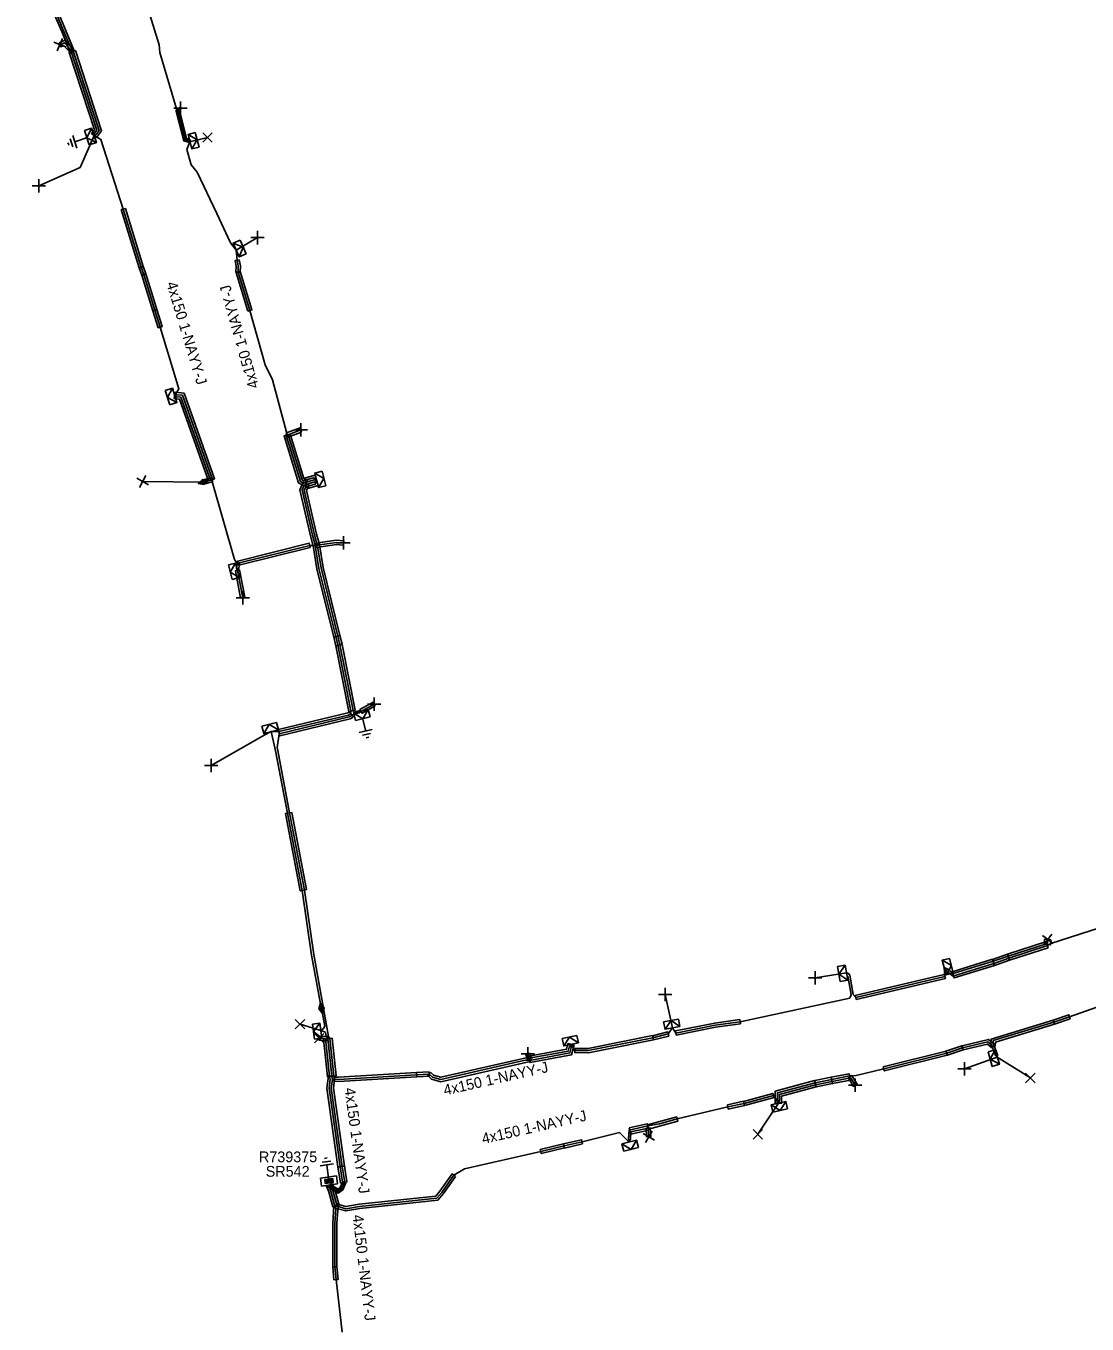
# Model space of a CAD drawing. Extents: x -540466 to -537383, y -1184038 to -1179972.
# Drawn here: x -538939.1 to -538840.2, y -1180429.7 to -1180308.7 of the extents above; entities that cross this region are included whole.
import ezdxf

# ---------------------------------------------------------------- set-up
doc = ezdxf.new("R2010")
doc.units = 0
for name, color, linetype in [('Vrstva 1', 7, 'Continuous'), ('Vrstva 14', 7, 'Continuous'), ('Vrstva 15', 7, 'Continuous'), ('Vrstva 19', 7, 'Continuous'), ('Vrstva 20', 7, 'Continuous'), ('Vrstva 28', 7, 'Continuous'), ('Vrstva 29', 7, 'Continuous'), ('Vrstva 30', 7, 'Continuous'), ('Vrstva 31', 7, 'Continuous'), ('Vrstva 34', 7, 'Continuous'), ('Vrstva 4', 7, 'Continuous'), ('Vrstva 5', 7, 'Continuous'), ('Vrstva 52', 7, 'Continuous'), ('Vrstva 59', 7, 'Continuous'), ('Vrstva 6', 7, 'Continuous'), ('Vrstva 8', 7, 'Continuous'), ('Vrstva 9', 7, 'Continuous')]:
    doc.layers.add(name, color=color, linetype=linetype)

# ---------------------------------------------------------------- blocks, each defined once
blk = doc.blocks.new('NN870')
at = {"layer": 'Vrstva 4'}
for points in [[(0, -0.25), (0.5, 0), (0, 0.25), (-0.5, 0), (0, -0.25)], [(0.37, 0), (0, 0.19), (-0.36, 0), (0, -0.19), (0.37, 0)], [(0.24, 0), (0, 0.12), (-0.25, 0), (0, -0.12), (0.24, 0)], [(0.12, 0), (0, 0.06), (-0.13, 0), (0, -0.06), (0.12, 0)]]:
    blk.add_lwpolyline(points, dxfattribs=at)
blk = doc.blocks.new('NN800')
at = {"layer": 'Vrstva 1'}
for points in [[(-0.44, 0.44), (0.44, -0.44)], [(-0.44, -0.44), (0.44, 0.44)]]:
    blk.add_lwpolyline(points, dxfattribs=at)
blk = doc.blocks.new('NN620')
at = {"layer": 'Vrstva 8'}
for points in [[(0.75, 0), (-0.75, 0)], [(-0.75, 0), (-0.75, -0.75)], [(0.75, -0.75), (0.75, 0)], [(-0.75, -0.75), (0.75, -0.75)], [(0.37, -0.18), (-0.38, -0.18)], [(-0.38, -0.18), (-0.38, -0.56)], [(-0.38, -0.56), (0.37, -0.56)], [(0.32, -0.23), (-0.33, -0.23)], [(-0.33, -0.23), (-0.33, -0.51)], [(-0.33, -0.51), (0.32, -0.51)], [(0.27, -0.27), (-0.28, -0.27)], [(-0.28, -0.27), (-0.28, -0.46)], [(-0.28, -0.46), (0.27, -0.46)], [(0.23, -0.32), (-0.23, -0.32)], [(-0.23, -0.32), (-0.23, -0.42)], [(-0.23, -0.42), (0.23, -0.42)], [(-0.19, -0.37), (0.19, -0.37)], [(0.23, -0.42), (0.23, -0.32)], [(0.27, -0.46), (0.27, -0.27)], [(0.32, -0.51), (0.32, -0.23)], [(0.37, -0.56), (0.37, -0.18)]]:
    blk.add_lwpolyline(points, dxfattribs=at)
blk = doc.blocks.new('NN630')
at = {"layer": 'Vrstva 9'}
for points in [[(0, -0.7), (-0.7, 0)], [(-0.7, -0.7), (-0.7, 0), (0.7, 0), (0.7, -0.7)], [(-0.7, -0.7), (0.7, -0.7)], [(0, -0.7), (0.7, 0)]]:
    blk.add_lwpolyline(points, dxfattribs=at)
blk = doc.blocks.new('NN810')
at = {"layer": 'Vrstva 14'}
for points in [[(0, -0.64), (0, -1.89)], [(0.63, -1.89), (-0.62, -1.89)], [(0.39, -2.2), (-0.4, -2.2)], [(0, -2.52), (-0.12, -2.52)], [(0.14, -2.52), (0, -2.52)]]:
    blk.add_lwpolyline(points, dxfattribs=at)

msp = doc.modelspace()

# ---------------------------------------------------------------- linework, layer by layer
at = {"layer": 'Vrstva 20'}
for points in [[(-538938.69, -1180298.02), (-538936.33, -1180306.86), (-538935.38, -1180309.11), (-538934.58, -1180311.05), (-538934.94, -1180311.21), (-538935.74, -1180309.27), (-538936.71, -1180307), (-538939.07, -1180298.12)], [(-538935.99, -1180310.3), (-538935.41, -1180310.07), (-538934.61, -1180311), (-538934.91, -1180311.26), (-538935.53, -1180310.55), (-538935.83, -1180310.68)], [(-538934.47, -1180311.04), (-538932.02, -1180318.53), (-538932.49, -1180319.13), (-538932.97, -1180318.75), (-538932.7, -1180318.41), (-538935.05, -1180311.22)], [(-538924.6, -1180316.47), (-538924.77, -1180316.63), (-538924.11, -1180319.21), (-538923.83, -1180319.31), (-538923.71, -1180319.47), (-538923.87, -1180319.59), (-538923.95, -1180319.48), (-538924.28, -1180319.37), (-538925, -1180316.56), (-538924.74, -1180316.33)], [(-538929.81, -1180325.74), (-538928.15, -1180331.16), (-538928.53, -1180331.28), (-538930.19, -1180325.86)], [(-538919.19, -1180330.53), (-538919.09, -1180331.08), (-538919.1, -1180331.67), (-538919.5, -1180331.67), (-538919.49, -1180331.12), (-538919.59, -1180330.61)], [(-538928.15, -1180331.15), (-538927.89, -1180331.82), (-538928.27, -1180331.96), (-538928.53, -1180331.29)], [(-538918.4, -1180335.33), (-538919.49, -1180331.73), (-538919.11, -1180331.61), (-538918.02, -1180335.21)], [(-538927.89, -1180331.83), (-538926.88, -1180335.17), (-538927.26, -1180335.29), (-538928.27, -1180331.95)], [(-538926.76, -1180336.88), (-538927.26, -1180335.29), (-538926.88, -1180335.17), (-538926.38, -1180336.76)], [(-538925.17, -1180342.87), (-538924.34, -1180342.97), (-538921.49, -1180350.93), (-538922.05, -1180351.13), (-538924.78, -1180343.53), (-538925.25, -1180343.47)], [(-538913.39, -1180346.58), (-538914.66, -1180347.05), (-538914.8, -1180346.67), (-538913.53, -1180346.2)], [(-538914.44, -1180346.77), (-538913.17, -1180350.92), (-538912.82, -1180351.11), (-538913.12, -1180351.63), (-538913.67, -1180351.32), (-538915.02, -1180346.95)], [(-538922.59, -1180351.05), (-538921.82, -1180350.84), (-538921.72, -1180351.22), (-538922.49, -1180351.43)], [(-538911.85, -1180351.56), (-538912.83, -1180351.85), (-538913.11, -1180350.89), (-538912.13, -1180350.6)], [(-538912.69, -1180351.49), (-538912.93, -1180352.02), (-538911.99, -1180356.1), (-538911.73, -1180357.06), (-538912.31, -1180357.22), (-538912.57, -1180356.24), (-538913.55, -1180351.96), (-538913.25, -1180351.25)], [(-538912.58, -1180357.33), (-538919.23, -1180358.98), (-538919.33, -1180358.6), (-538912.68, -1180356.95)], [(-538911.72, -1180357.09), (-538911.38, -1180359.21), (-538909.81, -1180365.55), (-538910.39, -1180365.69), (-538911.96, -1180359.33), (-538912.32, -1180357.19)], [(-538909.5, -1180357.12), (-538910.13, -1180357.07), (-538911.99, -1180357.34), (-538912.05, -1180356.94), (-538910.15, -1180356.67), (-538909.46, -1180356.72)], [(-538919.16, -1180359.43), (-538918.67, -1180361.98), (-538919.07, -1180362.06), (-538919.56, -1180359.51)], [(-538909.81, -1180365.55), (-538909.62, -1180366.36), (-538910.2, -1180366.5), (-538910.39, -1180365.69)], [(-538908.98, -1180372.62), (-538910.2, -1180366.49), (-538909.62, -1180366.37), (-538908.4, -1180372.5)], [(-538908.58, -1180373.16), (-538908.87, -1180373.32), (-538915.41, -1180374.88), (-538915.55, -1180374.3), (-538909.09, -1180372.76), (-538908.88, -1180372.64)], [(-538906.53, -1180372.1), (-538907.75, -1180372.78), (-538907.95, -1180372.44), (-538906.73, -1180371.76)], [(-538914.31, -1180382.02), (-538912.93, -1180389.22), (-538913.51, -1180389.34), (-538914.89, -1180382.14)], [(-538843.8, -1180394.63), (-538847.41, -1180395.8), (-538847.59, -1180395.22), (-538843.98, -1180394.05)], [(-538843.55, -1180393.9), (-538843.59, -1180394.37), (-538844.19, -1180394.31), (-538844.15, -1180393.84)], [(-538852.76, -1180396.87), (-538849, -1180395.71), (-538848.82, -1180396.29), (-538852.58, -1180397.45)], [(-538849.01, -1180395.72), (-538847.6, -1180395.23), (-538847.4, -1180395.79), (-538848.81, -1180396.28)], [(-538861.8, -1180399.07), (-538853.49, -1180397.12), (-538853.39, -1180397.5), (-538861.7, -1180399.45)], [(-538872.48, -1180401.73), (-538874.82, -1180402.05), (-538878.47, -1180402.78), (-538878.55, -1180402.38), (-538874.88, -1180401.65), (-538872.54, -1180401.33)], [(-538849.14, -1180403.8), (-538849.13, -1180403.14), (-538843.35, -1180401.38), (-538843.23, -1180401.76), (-538848.73, -1180403.44), (-538848.74, -1180403.8)], [(-538841.77, -1180401.26), (-538843.23, -1180401.76), (-538843.35, -1180401.38), (-538841.89, -1180400.88)], [(-538911.73, -1180402.86), (-538910.94, -1180402.91), (-538910.96, -1180403.31), (-538911.75, -1180403.26)], [(-538910.55, -1180403.07), (-538910.18, -1180406.56), (-538910.98, -1180406.64), (-538911.35, -1180403.15)], [(-538887.93, -1180404.01), (-538886.69, -1180404.02), (-538880.68, -1180402.82), (-538880.6, -1180403.22), (-538886.65, -1180404.42), (-538887.93, -1180404.41)], [(-538879.16, -1180402.86), (-538880.59, -1180403.21), (-538880.69, -1180402.83), (-538879.26, -1180402.48)], [(-538849.07, -1180403.95), (-538849.48, -1180403.61), (-538851.74, -1180404.14), (-538851.84, -1180403.76), (-538849.38, -1180403.17), (-538848.81, -1180403.65)], [(-538887.98, -1180403.72), (-538888.22, -1180404.61), (-538892.09, -1180405.33), (-538892.19, -1180404.73), (-538888.7, -1180404.09), (-538888.56, -1180403.56)], [(-538859.18, -1180405.73), (-538853.32, -1180404.28), (-538853.22, -1180404.66), (-538859.08, -1180406.11)], [(-538853.34, -1180404.28), (-538851.86, -1180403.76), (-538851.72, -1180404.14), (-538853.2, -1180404.66)], [(-538892.1, -1180405.23), (-538900.41, -1180407.12), (-538901.29, -1180406.88), (-538901.63, -1180406.55), (-538901.35, -1180406.27), (-538901.09, -1180406.52), (-538900.41, -1180406.7), (-538892.18, -1180404.83)], [(-538892.11, -1180404.45), (-538891.95, -1180404.97), (-538892.33, -1180405.09), (-538892.49, -1180404.57)], [(-538910.28, -1180406.64), (-538910.42, -1180407.71), (-538909.4, -1180414.98), (-538910, -1180415.06), (-538911.02, -1180407.71), (-538910.88, -1180406.56)], [(-538910.35, -1180406.68), (-538909.94, -1180406.7), (-538902.68, -1180406.27), (-538902.66, -1180406.67), (-538909.94, -1180407.1), (-538910.37, -1180407.08)], [(-538901.48, -1180406.61), (-538902.66, -1180406.67), (-538902.68, -1180406.27), (-538901.5, -1180406.21)], [(-538863.9, -1180407.29), (-538865.44, -1180407.6), (-538865.56, -1180407.02), (-538864.02, -1180406.71)], [(-538862.24, -1180406.96), (-538863.9, -1180407.29), (-538864.02, -1180406.71), (-538862.36, -1180406.38)], [(-538862.15, -1180406.54), (-538861.97, -1180406.75), (-538861.62, -1180407.35), (-538861.96, -1180407.55), (-538862.29, -1180406.99), (-538862.45, -1180406.8)], [(-538869.25, -1180409.12), (-538869.25, -1180407.99), (-538865.58, -1180407.02), (-538865.42, -1180407.6), (-538868.65, -1180408.45), (-538868.65, -1180409.12)], [(-538873.7, -1180409.27), (-538872.19, -1180408.94), (-538872.11, -1180409.34), (-538873.62, -1180409.67)], [(-538869.36, -1180408.59), (-538872.1, -1180409.33), (-538872.2, -1180408.95), (-538869.46, -1180408.21)], [(-538878.33, -1180410.78), (-538881.05, -1180411.53), (-538881.15, -1180411.15), (-538878.43, -1180410.4)], [(-538882.85, -1180411.43), (-538881.17, -1180411.05), (-538881.03, -1180411.63), (-538882.71, -1180412.01)], [(-538881.23, -1180412.27), (-538881.29, -1180411.46), (-538880.89, -1180411.43), (-538880.83, -1180412.23)], [(-538887.21, -1180412.92), (-538888.89, -1180413.3), (-538888.97, -1180412.9), (-538887.29, -1180412.52)], [(-538891.15, -1180413.43), (-538888.98, -1180412.91), (-538888.88, -1180413.29), (-538891.05, -1180413.81)], [(-538909.4, -1180414.97), (-538909.17, -1180416.45), (-538909.77, -1180416.55), (-538910, -1180415.07)], [(-538909.27, -1180416.55), (-538909.54, -1180417.18), (-538909.97, -1180417.49), (-538910.9, -1180416.91), (-538910.79, -1180416.74), (-538909.98, -1180417.25), (-538909.7, -1180417.05), (-538909.46, -1180416.47)], [(-538899.03, -1180415.94), (-538900.17, -1180417.55), (-538900.69, -1180418.15), (-538907.95, -1180418.94), (-538909.27, -1180419.16), (-538910.23, -1180418.89), (-538910.13, -1180418.51), (-538909.25, -1180418.76), (-538908.01, -1180418.54), (-538900.89, -1180417.77), (-538900.49, -1180417.31), (-538899.35, -1180415.7)], [(-538910.51, -1180416.63), (-538910.3, -1180417.18), (-538909.89, -1180418.62), (-538910.47, -1180418.78), (-538910.86, -1180417.38), (-538911.07, -1180416.85)], [(-538909.98, -1180418.71), (-538910.09, -1180420.31), (-538910.09, -1180424.36), (-538910.49, -1180424.36), (-538910.49, -1180420.29), (-538910.38, -1180418.69)], [(-538910.37, -1180425.58), (-538910.49, -1180424.38), (-538910.09, -1180424.34), (-538909.97, -1180425.54)]]:
    msp.add_lwpolyline(points, close=True, dxfattribs=at)
at = {"layer": 'Vrstva 5'}
for points in [[(-538936.52, -1180306.93), (-538935.56, -1180309.19), (-538935.02, -1180310.49), (-538934.66, -1180311.1), (-538932.25, -1180318.49), (-538932.54, -1180318.86), (-538932.73, -1180318.94), (-538932.09, -1180319.32), (-538930, -1180325.8), (-538928.34, -1180331.22), (-538928.08, -1180331.89), (-538927.07, -1180335.23), (-538926.57, -1180336.82), (-538924.84, -1180342.56), (-538925.21, -1180343.17), (-538924.97, -1180343.1), (-538924.49, -1180343.16), (-538921.68, -1180351), (-538921.69, -1180351.31), (-538919.64, -1180358.47), (-538919.53, -1180358.65), (-538919.37, -1180358.74), (-538919.44, -1180359.26), (-538919.36, -1180359.47), (-538919.24, -1180359.28), (-538919.18, -1180358.76), (-538912.63, -1180357.14), (-538912.12, -1180357.14), (-538911.77, -1180359.29), (-538910.2, -1180365.64), (-538910.01, -1180366.45), (-538908.79, -1180372.56), (-538908.82, -1180372.84), (-538909.02, -1180372.95), (-538915.5, -1180374.49), (-538916.22, -1180374.5), (-538915.81, -1180376.3), (-538914.7, -1180382.1), (-538913.32, -1180389.3), (-538912.45, -1180395.32), (-538911.63, -1180399.86), (-538911.53, -1180400.28)], [(-538831.61, -1180390.38), (-538843.57, -1180394.24), (-538843.86, -1180394.44), (-538847.47, -1180395.6), (-538848.88, -1180396.1), (-538852.69, -1180397.27), (-538853.34, -1180396.74), (-538853.51, -1180396.48), (-538853.44, -1180397.31), (-538861.75, -1180399.26), (-538861.97, -1180398.98), (-538862.28, -1180397.2), (-538862.41, -1180397.05), (-538862.62, -1180396.96), (-538862.57, -1180397.18), (-538862.47, -1180397.29), (-538862.17, -1180398.99), (-538862.31, -1180399.32), (-538872.51, -1180401.53), (-538874.85, -1180401.85), (-538878.51, -1180402.58), (-538878.83, -1180402.1), (-538879.21, -1180402.67), (-538880.64, -1180403.02), (-538886.67, -1180404.22), (-538887.93, -1180404.21), (-538888.27, -1180403.64), (-538888.25, -1180403.94), (-538888.38, -1180404.44), (-538892.12, -1180405.13), (-538892.54, -1180405.12), (-538900.41, -1180406.91), (-538901.19, -1180406.7), (-538901.49, -1180406.41), (-538902.67, -1180406.47), (-538909.94, -1180406.9), (-538910.36, -1180406.88), (-538910.38, -1180406.57), (-538910.75, -1180403.11), (-538910.89, -1180402.9), (-538912.25, -1180395.28), (-538913.12, -1180389.26), (-538914.5, -1180382.06), (-538915.61, -1180376.26), (-538915.67, -1180375.97), (-538915.49, -1180374.7), (-538908.94, -1180373.13), (-538908.64, -1180372.96), (-538908.52, -1180372.87), (-538908.03, -1180372.75), (-538907.85, -1180372.61), (-538908.06, -1180372.56), (-538908.56, -1180372.67), (-538909.81, -1180366.41), (-538910, -1180365.6), (-538911.57, -1180359.25), (-538911.9, -1180357.26), (-538912.02, -1180357.14), (-538912.16, -1180357), (-538912.38, -1180356.19), (-538913.34, -1180351.98), (-538913.15, -1180351.53), (-538912.15, -1180351.23), (-538911.99, -1180351.08), (-538912.21, -1180351.04), (-538913.22, -1180351.35), (-538913.5, -1180351.19), (-538914.83, -1180346.89), (-538914.8, -1180346.6), (-538916.1, -1180341.72), (-538916.79, -1180340.31), (-538918.21, -1180335.27), (-538919.3, -1180331.67), (-538919.29, -1180331.1), (-538919.39, -1180330.57), (-538919.48, -1180329.62), (-538920, -1180328.96), (-538921.3, -1180326.23), (-538923.13, -1180322.36), (-538923.67, -1180321.67), (-538924.07, -1180320.25), (-538923.79, -1180319.53), (-538923.95, -1180319.58), (-538924.36, -1180319.45), (-538925.07, -1180316.69), (-538925.03, -1180316.48), (-538926.6, -1180311.23), (-538926.65, -1180310.5), (-538927.8, -1180306.82)], [(-538910.7, -1180416.7), (-538910.49, -1180417.25), (-538910.07, -1180418.73), (-538909.26, -1180418.96), (-538907.98, -1180418.74), (-538900.79, -1180417.96), (-538900.33, -1180417.43), (-538899.19, -1180415.82), (-538898.2, -1180415.23), (-538891.1, -1180413.62), (-538888.93, -1180413.1), (-538887.25, -1180412.72), (-538883.77, -1180411.86), (-538882.85, -1180412.74), (-538882.93, -1180412.43), (-538882.87, -1180411.64), (-538881.12, -1180411.24), (-538880.03, -1180411.04), (-538878.38, -1180410.59), (-538873.66, -1180409.47), (-538872.15, -1180409.14), (-538869.41, -1180408.4), (-538868.95, -1180409.12), (-538869.05, -1180408.81), (-538869.05, -1180408.14), (-538865.52, -1180407.21), (-538863.98, -1180406.9), (-538862.32, -1180406.57), (-538861.7, -1180406.53), (-538859.13, -1180405.92), (-538853.27, -1180404.47), (-538851.79, -1180403.95), (-538849.43, -1180403.39), (-538849.09, -1180403.67), (-538848.71, -1180404.67), (-538848.55, -1180404.82), (-538848.53, -1180404.6), (-538848.93, -1180403.54), (-538848.93, -1180403.29), (-538843.29, -1180401.57), (-538841.83, -1180401.07), (-538830.4, -1180397.04)], [(-538911.53, -1180400.28), (-538911.22, -1180401.94), (-538911.35, -1180402.16), (-538911.59, -1180402.36)], [(-538911.59, -1180402.36), (-538911.25, -1180402.47), (-538911.15, -1180402.54), (-538911.09, -1180402.89), (-538910.95, -1180403.11), (-538910.58, -1180406.6), (-538910.52, -1180406.91), (-538910.62, -1180407.71), (-538909.6, -1180415.01), (-538909.37, -1180416.51), (-538909.62, -1180417.11), (-538909.98, -1180417.37), (-538910.84, -1180416.82)], [(-538910.88, -1180416.78), (-538910.67, -1180417.31), (-538910.28, -1180418.73), (-538910.2, -1180419.01), (-538910.29, -1180420.3), (-538910.29, -1180424.36), (-538910.17, -1180425.56), (-538909.59, -1180430.47)]]:
    msp.add_lwpolyline(points, dxfattribs=at)
at = {"layer": 'Vrstva 52'}
for points in [[(-538932.73, -1180318.94), (-538932.7, -1180318.74), (-538932.47, -1180318.45), (-538934.93, -1180310.93), (-538935.47, -1180310.31), (-538935.91, -1180310.49)], [(-538923.79, -1180319.53), (-538923.89, -1180319.39), (-538924.2, -1180319.29), (-538924.89, -1180316.59), (-538924.67, -1180316.4)], [(-538932.73, -1180318.94), (-538932.9, -1180319.38), (-538934.03, -1180321.93), (-538937.87, -1180323.63)], [(-538925.21, -1180343.17), (-538925, -1180343.3), (-538924.63, -1180343.34), (-538921.87, -1180351.06), (-538922.54, -1180351.24)], [(-538911.99, -1180351.08), (-538912.28, -1180350.85), (-538913.06, -1180351.08), (-538913.2, -1180351.13), (-538913.34, -1180351.05), (-538914.64, -1180346.83), (-538913.46, -1180346.39)], [(-538911.99, -1180351.08), (-538912.11, -1180351.43), (-538913, -1180351.69), (-538913.14, -1180352), (-538912.18, -1180356.15), (-538911.92, -1180357.13), (-538910.14, -1180356.87), (-538909.48, -1180356.92)], [(-538919.36, -1180359.47), (-538918.87, -1180362.02)], [(-538907.85, -1180372.61), (-538906.63, -1180371.93)], [(-538916.22, -1180374.5), (-538916.88, -1180374.82), (-538921.82, -1180377.64)], [(-538853.51, -1180396.48), (-538853.22, -1180396.59), (-538852.65, -1180397.05), (-538848.94, -1180395.9), (-538847.53, -1180395.42), (-538843.88, -1180394.23), (-538843.85, -1180393.87)], [(-538910.74, -1180416.66), (-538909.98, -1180417.13), (-538909.78, -1180416.99), (-538909.57, -1180416.49), (-538909.8, -1180415.03), (-538910.82, -1180407.71), (-538910.72, -1180406.89), (-538910.78, -1180406.62), (-538911.16, -1180403.1), (-538911.74, -1180403.06)], [(-538888.27, -1180403.64), (-538888.44, -1180403.89), (-538888.54, -1180404.26), (-538892.17, -1180404.93), (-538892.3, -1180404.51)], [(-538868.95, -1180409.12), (-538868.85, -1180408.81), (-538868.85, -1180408.3), (-538865.48, -1180407.41), (-538863.94, -1180407.1), (-538862.23, -1180406.76), (-538862.13, -1180406.87), (-538861.79, -1180407.45)], [(-538882.85, -1180412.74), (-538882.73, -1180412.45), (-538882.69, -1180411.8), (-538881.09, -1180411.44), (-538881.03, -1180412.25)]]:
    msp.add_lwpolyline(points, dxfattribs=at)
at = {"layer": 'Vrstva 59'}
for points in [[(-538923.79, -1180319.53), (-538922.16, -1180319.13)], [(-538919.48, -1180329.62), (-538917.5, -1180328.47)], [(-538922.54, -1180351.24), (-538928.2, -1180351.19)], [(-538862.62, -1180396.96), (-538865.54, -1180397.44)], [(-538878.83, -1180402.1), (-538879.5, -1180399)], [(-538911.59, -1180402.36), (-538913.53, -1180401.75)], [(-538848.55, -1180404.82), (-538851.6, -1180405.92)], [(-538848.55, -1180404.82), (-538845.47, -1180406.77)], [(-538868.95, -1180409.12), (-538870.86, -1180412.02)]]:
    msp.add_lwpolyline(points, dxfattribs=at)

# ---------------------------------------------------------------- block references
at = {"layer": 'Vrstva 15'}
for p, rotation in [((-538932.73, -1180318.94), -71.66504369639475), ((-538907.85, -1180372.61), 13.562245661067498), ((-538910.79, -1180416.74), -172.5962711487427)]:
    msp.add_blockref('NN810', p, dxfattribs=dict(at, rotation=rotation))
at = {"layer": 'Vrstva 19'}
for p, rotation in [((-538922.54, -1180351.24), 15.25511846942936), ((-538911.53, -1180400.28), -79.42202953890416)]:
    msp.add_blockref('NN870', p, dxfattribs=dict(at, rotation=rotation))
at = {"layer": 'Vrstva 28', "rotation": -172.5962711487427}
msp.add_blockref('NN620', (-538910.79, -1180416.74), dxfattribs=at)
at = {"layer": 'Vrstva 31'}
for p, rotation in [((-538932.73, -1180318.94), -71.66504369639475), ((-538923.79, -1180319.53), 105.01836059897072), ((-538919.48, -1180329.62), 113.55653535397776), ((-538925.21, -1180343.17), -72.72825740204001), ((-538911.99, -1180351.08), 104.17658802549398), ((-538919.36, -1180359.47), -75.65066791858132), ((-538907.85, -1180372.61), 13.562245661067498), ((-538916.22, -1180374.5), -165.11373311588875), ((-538853.51, -1180396.48), 105.0027159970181), ((-538862.62, -1180396.96), -79.8133702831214), ((-538911.59, -1180402.36), -82.43857159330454), ((-538878.83, -1180402.1), -169.55437783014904), ((-538888.27, -1180403.64), -167.8220161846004), ((-538848.55, -1180404.82), -73.91834806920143), ((-538868.95, -1180409.12), 13.900899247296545), ((-538882.85, -1180412.74), 13.828651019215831)]:
    msp.add_blockref('NN630', p, dxfattribs=dict(at, rotation=rotation))
at = {"layer": 'Vrstva 34'}
for p, rotation in [((-538935.91, -1180310.49), -157.75097635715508), ((-538924.67, -1180316.4), 45), ((-538937.87, -1180323.63), 45), ((-538917.5, -1180328.47), 44.99999995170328), ((-538913.46, -1180346.39), 45.00000009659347), ((-538928.2, -1180351.19), -73.6922547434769), ((-538909.48, -1180356.92), 45), ((-538918.87, -1180362.02), 45), ((-538906.63, -1180371.93), 45), ((-538921.82, -1180377.64), 45), ((-538843.85, -1180393.87), 99.10171141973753), ((-538865.54, -1180397.44), 45), ((-538879.5, -1180399), 45.00000009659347), ((-538911.74, -1180403.06), -90.20481916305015), ((-538892.3, -1180404.51), 45), ((-538851.6, -1180405.92), 45), ((-538861.79, -1180407.45), 45), ((-538881.03, -1180412.25), 14.34969285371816)]:
    msp.add_blockref('NN800', p, dxfattribs=dict(at, rotation=rotation))
for p in [(-538922.16, -1180319.13), (-538913.53, -1180401.75), (-538845.47, -1180406.77), (-538870.86, -1180412.02)]:
    msp.add_blockref('NN800', p, dxfattribs=at)

# ---------------------------------------------------------------- texts
at = {"layer": 'Vrstva 29'}
msp.add_text('R739375', height=1, dxfattribs=at).set_placement((-538917.36, -1180414.62))
at = {"layer": 'Vrstva 30'}
msp.add_text('SR542', height=1, dxfattribs=at).set_placement((-538916.73, -1180415.97))
at = {"layer": 'Vrstva 6'}
for rotation, p in [(286.772, (-538926, -1180332.73)), (105.735, (-538917.36, -1180342.37)), (12.807, (-538900.04, -1180408.41)), (277.943, (-538909.4, -1180407.74)), (12.776, (-538896.47, -1180412.93)), (276.737, (-538908.64, -1180419.56))]:
    msp.add_text('4x150 1-NAYY-J', height=1, rotation=rotation, dxfattribs=at).set_placement(p)

doc.saveas('drawing.dxf')
